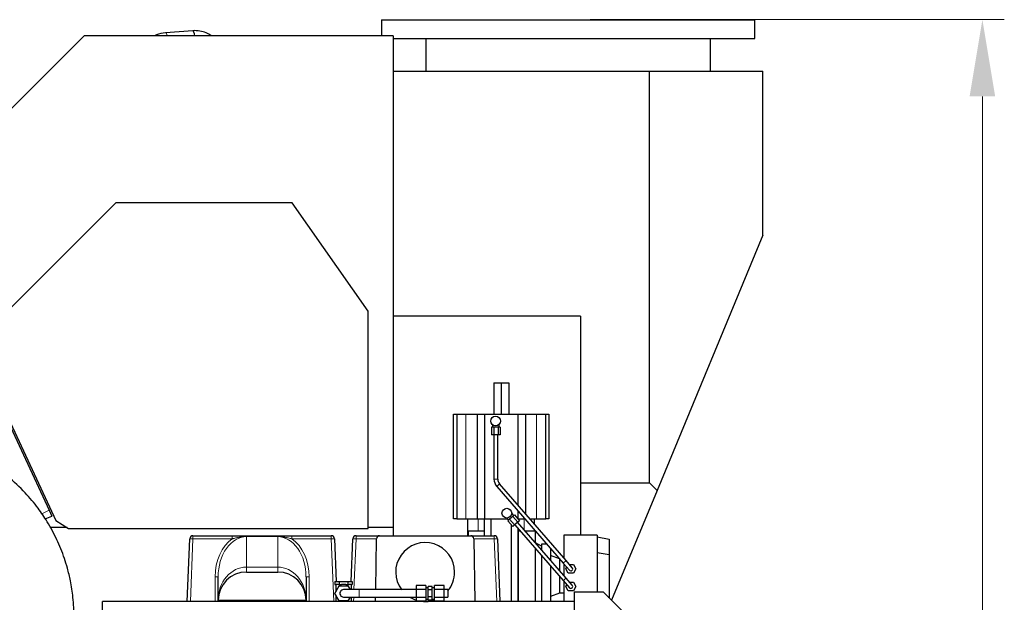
# Model space of a CAD drawing. Header units: inches. Extents: x 0 to 20790, y -12 to 14700.
# Tile 288 of 358: x 10364 to 11934, y 5948 to 6877. Entities that reach past the tile are written whole.
import ezdxf

# ---------------------------------------------------------------- set-up
doc = ezdxf.new("R2010")
doc.units = ezdxf.units.IN
doc.layers.add('1', color=7, linetype='Continuous', true_color=0xffffff)
doc.layers.add('254', color=7, linetype='Continuous', true_color=0xffffff)
doc.styles.add('latin_extended', font='simplex.shx')
doc.dimstyles.get("Standard").update_dxf_attribs({"dimtxt": 0.18, "dimasz": 0.18, "dimexe": 0.18, "dimexo": 0.0625, "dimgap": 0.09, "dimtad": 0, "dimtih": 1, "dimtoh": 1, "dimdec": 4, "dimzin": 0, "dimdsep": 46, "dimtxsty": 'Standard', "dimcen": 0.09, "dimadec": 0, "dimazin": 0, "dimtfac": 1, "dimtdec": 4, "dimtofl": 0, "dimtmove": 0, "dimatfit": 3, "dimfxl": 1, "dimtolj": 1, "dimtzin": 0, "dimarcsym": 0})

# ---------------------------------------------------------------- blocks, each defined once
blk = doc.blocks.new('_U2')
at = {"layer": '254', "color": 3, "linetype": 'Continuous', "lineweight": 13, "transparency": 16777216}
for p, q in [((11273.4, 6877.3), (11933.7, 6877.3)), ((11898.7, 6754.8), (11898.7, 4676.8)), ((9935.4, 4554.3), (11933.7, 4554.3))]:
    blk.add_line(p, q, dxfattribs=at)
at = {"layer": '254', "color": 3, "transparency": 16777216}
for points in [[(11919.1, 6754.8), (11878.3, 6754.8), (11898.7, 6877.3)], [(11878.3, 4676.8), (11919.1, 4676.8), (11898.7, 4554.3)]]:
    blk.add_solid(points, dxfattribs=at)
at = {"layer": 'Defpoints', "color": 0, "transparency": 16777216}
for p in [(11238.4, 6877.3), (9900.4, 4554.3), (11898.7, 4554.3)]:
    blk.add_point(p, dxfattribs=at)
at = {"layer": '254', "color": 2, "lineweight": 13, "transparency": 16777216, "insert": (11714.9, 5499.9), "char_height": 122.5, "attachment_point": 1, "rotation": 90, "style": 'latin_extended'}
blk.add_mtext('\\A1;2323', dxfattribs=at)

msp = doc.modelspace()

# ---------------------------------------------------------------- linework, layer by layer
at = {"layer": '1', "color": 2, "linetype": 'Continuous', "lineweight": 25}
for p, q in [((10940.894, 6877.257), (11238.394, 6877.257)), ((10940.894, 6877.257), (10940.894, 6851.757)), ((11238.394, 6877.257), (11535.894, 6877.257)), ((11535.894, 6847.257), (11535.894, 6877.257)), ((10466.627, 6851.756), (10291.263, 6676.393)), ((10959.263, 6851.756), (10466.627, 6851.756)), ((10639.962, 6859.645), (10596.667, 6856.426)), ((10959.262, 6847.257), (11238.394, 6847.257)), ((10959.263, 6851.756), (10959.263, 6067.231)), ((11011.393, 6847.257), (11011.393, 6795.257)), ((11238.394, 6847.257), (11535.894, 6847.257)), ((11465.395, 6795.257), (11465.395, 6847.257)), ((10959.268, 6795.257), (11367.779, 6795.257)), ((11367.779, 6795.257), (11548.664, 6795.257)), ((11367.779, 6138.736), (11367.779, 6795.257)), ((11548.664, 6533.614), (11548.664, 6795.257)), ((10517.298, 6585.277), (10326.294, 6394.272)), ((10798.298, 6585.277), (10517.298, 6585.277)), ((10919.294, 6412.477), (10798.298, 6585.277)), ((11548.664, 6533.614), (11380.007, 6126.441)), ((10919.294, 6065.777), (10919.294, 6412.477)), ((11257.894, 6404.378), (10959.263, 6404.378)), ((11257.894, 6404.378), (11257.894, 6055.213)), ((11119.594, 6298.256), (11131.594, 6298.256)), ((11119.594, 6298.256), (11119.594, 6248.256)), ((11131.594, 6298.256), (11143.594, 6298.256)), ((11131.594, 6298.256), (11131.594, 6248.256)), ((11143.594, 6298.256), (11143.594, 6248.256)), ((10321.97, 6285.007), (10410.733, 6094.688)), ((10326.294, 6283.272), (10421.679, 6078.719)), ((11055.594, 6248.256), (11060.594, 6248.256)), ((11055.594, 6081.256), (11055.594, 6248.256)), ((11060.594, 6248.256), (11075.094, 6248.256)), ((11060.594, 6248.256), (11060.594, 6081.256)), ((11075.094, 6248.256), (11093.094, 6248.256)), ((11093.094, 6248.256), (11105.094, 6248.256)), ((11093.094, 6248.256), (11093.094, 6081.256)), ((11105.094, 6248.256), (11158.094, 6248.256)), ((11105.094, 6248.256), (11105.094, 6081.256)), ((11158.094, 6248.256), (11170.094, 6248.256)), ((11158.094, 6248.256), (11158.094, 6103.219)), ((11170.094, 6248.256), (11188.094, 6248.256)), ((11170.094, 6248.256), (11170.094, 6089.387)), ((11188.094, 6248.256), (11202.594, 6248.256)), ((11202.594, 6248.256), (11207.594, 6248.256)), ((11202.594, 6081.256), (11202.594, 6248.256)), ((11207.594, 6248.256), (11207.594, 6081.256)), ((11128.575, 6227.259), (11128.575, 6232.212)), ((11119.61, 6227.259), (11116.146, 6227.259)), ((11116.146, 6227.259), (11116.146, 6215.259)), ((11117.575, 6231.201), (11117.575, 6227.259)), ((11126.539, 6227.259), (11119.61, 6227.259)), ((11119.61, 6227.259), (11119.61, 6215.259)), ((11130.003, 6227.259), (11126.539, 6227.259)), ((11126.539, 6227.259), (11126.539, 6215.259)), ((11130.003, 6227.259), (11130.003, 6215.259)), ((11119.61, 6215.259), (11116.146, 6215.259)), ((11126.539, 6215.259), (11119.61, 6215.259)), ((11120.075, 6215.259), (11120.075, 6144.607)), ((11126.075, 6144.607), (11126.075, 6215.259)), ((11130.003, 6215.259), (11126.539, 6215.259)), ((11257.894, 6138.736), (11367.779, 6138.736)), ((11367.779, 6138.736), (11380.007, 6126.441)), ((11124.478, 6132.812), (11230.479, 6010.623)), ((11235.011, 6014.555), (11129.01, 6136.744)), ((11380.007, 6126.441), (11307.429, 5951.223)), ((10410.733, 6094.688), (10414.96, 6085.625)), ((11158.094, 6094.063), (11158.094, 6081.256)), ((10404.799, 6080.886), (10414.96, 6085.625)), ((10421.679, 6078.719), (10441.994, 6065.777)), ((11060.594, 6081.256), (11055.594, 6081.256)), ((11060.594, 6081.256), (11075.094, 6081.256)), ((11075.094, 6081.256), (11093.094, 6081.256)), ((11078.594, 6054.254), (11078.594, 6081.256)), ((11093.094, 6081.256), (11105.094, 6081.256)), ((11105.094, 6054.254), (11105.094, 6081.256)), ((11105.094, 6081.256), (11141.603, 6081.256)), ((11115.094, 6081.256), (11115.094, 6054.254)), ((11140.605, 6082.406), (11143.473, 6079.101)), ((11145.011, 6080.435), (11142.394, 6078.165)), ((11142.394, 6078.165), (11150.258, 6069.101)), ((11150.244, 6084.975), (11145.011, 6080.435)), ((11145.011, 6080.435), (11152.874, 6071.371)), ((11151.782, 6086.309), (11148.375, 6090.237)), ((11152.861, 6087.245), (11150.244, 6084.975)), ((11150.244, 6084.975), (11158.108, 6075.911)), ((11152.861, 6087.245), (11160.724, 6078.181)), ((11158.108, 6075.911), (11152.874, 6071.371)), ((11235.011, 5986.555), (11157.757, 6075.607)), ((11158.056, 6081.256), (11158.094, 6081.256)), ((11158.094, 6081.256), (11158.094, 6081.211)), ((11158.094, 6081.256), (11169.203, 6081.256)), ((11158.094, 6075.897), (11158.094, 6075.218)), ((11160.724, 6078.181), (11158.108, 6075.911)), ((11177.146, 6081.256), (11188.094, 6081.256)), ((11184.594, 6072.671), (11184.594, 6081.256)), ((11188.094, 6081.256), (11202.594, 6081.256)), ((11207.594, 6081.256), (11202.594, 6081.256)), ((10439.715, 6067.231), (10412.766, 6067.231)), ((10441.994, 6065.777), (10919.294, 6065.777)), ((10959.263, 6067.231), (10919.287, 6067.231)), ((10959.263, 6067.231), (10959.263, 6054.256)), ((11104.259, 6061.256), (11079.094, 6061.256)), ((11079.094, 6061.256), (11079.094, 6054.255)), ((11104.259, 6061.256), (11104.259, 6054.255)), ((11148.094, 5949.259), (11148.094, 6071.594)), ((11152.874, 6071.371), (11150.258, 6069.101)), ((11153.225, 6071.675), (11230.479, 5982.623)), ((11158.094, 6066.061), (11158.094, 5949.259)), ((11162.263, 6061.256), (11158.929, 6061.256)), ((11158.929, 5949.258), (11158.929, 6061.256)), ((11185.594, 6061.256), (11170.207, 6061.256)), ((11184.594, 6061.256), (11184.594, 6063.515)), ((11185.594, 6061.256), (11185.594, 6043.517)), ((10631.126, 5949.257), (10635.199, 6049.46)), ((10640.195, 6054.257), (10702.945, 6054.257)), ((10725.938, 6054.257), (10774.85, 6054.257)), ((10797.843, 6054.257), (10860.593, 6054.257)), ((10865.589, 6049.46), (10868.362, 5981.257)), ((10892.427, 5981.257), (10895.199, 6049.46)), ((10900.195, 6054.257), (10937.813, 6054.257)), ((10931.496, 5968.256), (10932.814, 6049.338)), ((10937.813, 6054.257), (11082.975, 6054.257)), ((11082.975, 6054.257), (11120.593, 6054.257)), ((11087.974, 6049.338), (11089.601, 5949.257)), ((11125.589, 6049.46), (11129.662, 5949.257)), ((11231.594, 6055.205), (11231.594, 6018.493)), ((11284.494, 6055.205), (11231.594, 6055.205)), ((11284.494, 6055.205), (11284.494, 5964.758)), ((11284.494, 6052.205), (11303.494, 6048.855)), ((11303.494, 6048.855), (11303.494, 6023.481)), ((11185.594, 6034.36), (11185.594, 5949.258)), ((11195.594, 6037.483), (11186.05, 6042.993)), ((11195.594, 6040.483), (11195.594, 6037.483)), ((11204.575, 6040.483), (11195.594, 6040.483)), ((11195.594, 6037.483), (11195.594, 6031.99)), ((11210.094, 6034.12), (11210.094, 6015.277)), ((11195.594, 6022.834), (11195.594, 5949.257)), ((11224.594, 6017.205), (11210.094, 6022.483)), ((11224.769, 6017.205), (11224.594, 6017.205)), ((11224.594, 6017.205), (11224.594, 5998.562)), ((11244.841, 6003.225), (11235.011, 6014.555)), ((11303.494, 6023.481), (11284.494, 6026.831)), ((11303.494, 6023.481), (11303.494, 5956.485)), ((11210.094, 6006.12), (11210.094, 5949.258)), ((11230.479, 6010.623), (11240.308, 5999.293)), ((11231.594, 6009.338), (11231.594, 5990.492)), ((11234.492, 6001.259), (11236.134, 6004.104)), ((11238.533, 5994.259), (11234.492, 6001.259)), ((11240.473, 6008.259), (11246.616, 6008.259)), ((11246.616, 6008.259), (11250.657, 6001.259)), ((11250.657, 6001.259), (11246.616, 5994.259)), ((10680.394, 5951.257), (10680.394, 5988.774)), ((10725.394, 5996.257), (10775.394, 5996.257)), ((10820.394, 5988.774), (10820.394, 5951.257)), ((10866.538, 5981.257), (10873.466, 5981.257)), ((10866.538, 5981.257), (10866.538, 5976.507)), ((10873.466, 5981.257), (10887.322, 5981.257)), ((10873.466, 5981.257), (10873.466, 5976.507)), ((10887.322, 5981.257), (10894.251, 5981.257)), ((10887.322, 5981.257), (10887.322, 5976.507)), ((10894.251, 5981.257), (10894.251, 5976.507)), ((11224.594, 5989.407), (11224.594, 5962.76)), ((11230.479, 5982.623), (11240.308, 5971.293)), ((11231.594, 5981.339), (11231.594, 5949.258)), ((11244.841, 5975.225), (11235.011, 5986.555)), ((11246.616, 5994.259), (11238.533, 5994.259)), ((10866.538, 5976.507), (10868.252, 5976.507)), ((10866.538, 5962.257), (10873.466, 5974.257)), ((10867.894, 5976.507), (10867.894, 5964.605)), ((10871.752, 5976.507), (10868.252, 5976.507)), ((10871.752, 5976.507), (10873.466, 5976.507)), ((10873.466, 5976.507), (10876.894, 5976.507)), ((10873.466, 5974.257), (10887.322, 5974.257)), ((10883.894, 5976.507), (10876.894, 5976.507)), ((10883.894, 5976.507), (10887.322, 5976.507)), ((10887.322, 5976.507), (10889.036, 5976.507)), ((10887.322, 5974.257), (10890.786, 5968.257)), ((10892.536, 5976.507), (10889.036, 5976.507)), ((10892.536, 5976.507), (10894.251, 5976.507)), ((10892.894, 5968.256), (10892.894, 5976.507)), ((10995.894, 5974.955), (10995.894, 5968.604)), ((11011.394, 5974.955), (10995.894, 5974.955)), ((10995.894, 5968.604), (10995.894, 5955.903)), ((11011.394, 5968.604), (10995.894, 5968.604)), ((11011.394, 5974.955), (11011.394, 5968.604)), ((11015.394, 5971.254), (11011.394, 5971.254)), ((11011.394, 5968.604), (11011.394, 5955.903)), ((11015.394, 5967.739), (11015.394, 5973.225)), ((11021.394, 5973.225), (11015.394, 5973.225)), ((11015.394, 5956.768), (11015.394, 5967.739)), ((11021.394, 5967.739), (11015.394, 5967.739)), ((11021.394, 5967.739), (11021.394, 5973.225)), ((11025.394, 5971.254), (11021.394, 5971.254)), ((11021.394, 5956.768), (11021.394, 5967.739)), ((11025.394, 5968.604), (11025.394, 5974.955)), ((11040.894, 5974.955), (11025.394, 5974.955)), ((11025.394, 5955.903), (11025.394, 5968.604)), ((11040.894, 5968.604), (11025.394, 5968.604)), ((11040.894, 5968.604), (11040.894, 5974.955)), ((11040.894, 5955.903), (11040.894, 5968.604)), ((11046.395, 5968.254), (11046.395, 5962.254)), ((11234.492, 5973.259), (11236.134, 5976.104)), ((11238.533, 5966.259), (11234.492, 5973.259)), ((11246.616, 5966.259), (11238.533, 5966.259)), ((11240.473, 5980.259), (11246.616, 5980.259)), ((11246.616, 5980.259), (11250.657, 5973.259)), ((11250.657, 5973.259), (11246.616, 5966.259)), ((10495.26, 5919.587), (10495.778, 5949.257)), ((11247.894, 5949.257), (10495.778, 5949.257)), ((10680.394, 5949.257), (10680.394, 5951.257)), ((10820.394, 5951.257), (10820.394, 5949.257)), ((10873.466, 5950.257), (10866.538, 5962.257)), ((10867.894, 5959.907), (10867.894, 5949.257)), ((10887.322, 5950.257), (10873.466, 5950.257)), ((10890.786, 5956.257), (10887.322, 5950.257)), ((10892.894, 5949.257), (10892.894, 5956.257)), ((10931.187, 5949.257), (10931.301, 5956.257)), ((10995.894, 5955.903), (10995.894, 5949.552)), ((11011.394, 5955.903), (10995.894, 5955.903)), ((11011.394, 5949.552), (10995.894, 5949.552)), ((11011.394, 5955.903), (11011.394, 5949.552)), ((11011.394, 5953.254), (11015.394, 5953.254)), ((11015.394, 5951.282), (11015.394, 5956.768)), ((11021.394, 5956.768), (11015.394, 5956.768)), ((11021.394, 5951.282), (11015.394, 5951.282)), ((11021.394, 5951.282), (11021.394, 5956.768)), ((11021.394, 5953.254), (11025.394, 5953.254)), ((11025.394, 5949.552), (11025.394, 5955.903)), ((11040.894, 5955.903), (11025.394, 5955.903)), ((11040.894, 5949.552), (11025.394, 5949.552)), ((11040.894, 5949.552), (11040.894, 5955.903)), ((11046.395, 5962.254), (11046.395, 5956.254)), ((11224.594, 5962.76), (11210.094, 5957.483)), ((11231.594, 5962.76), (11224.594, 5962.76)), ((11247.895, 5964.756), (11293.895, 5964.756)), ((11247.895, 5964.756), (11247.895, 5796.209)), ((11324.895, 5933.756), (11293.895, 5964.756)), ((11302.365, 5956.286), (11303.494, 5956.485)), ((11303.494, 5956.485), (11303.494, 5955.157))]:
    msp.add_line(p, q, dxfattribs=at)
at = {"layer": '1', "color": 110, "linetype": 'Continuous', "lineweight": 13}
for p, q in [((10596.667, 6856.426), (10596.661, 6856.426)), ((11075.094, 6248.256), (11075.094, 6081.256)), ((11188.094, 6248.256), (11188.094, 6081.256)), ((11120.075, 6144.607), (11126.075, 6144.607)), ((11124.478, 6132.812), (11129.01, 6136.744)), ((10399.126, 6089.274), (10410.733, 6094.688)), ((11095.094, 6061.256), (11095.094, 6081.256)), ((11168.094, 6063.691), (11168.094, 6081.256)), ((10635.199, 6049.46), (10640.195, 6049.257)), ((10640.195, 6049.257), (10636.13, 5949.257)), ((10640.195, 6054.257), (10640.195, 6049.257)), ((10702.945, 6049.257), (10640.195, 6049.257)), ((10702.945, 6054.257), (10702.945, 6049.257)), ((10725.394, 6052.769), (10725.394, 6004.096)), ((10774.819, 6052.95), (10725.969, 6052.95)), ((10775.394, 6004.096), (10775.394, 6052.769)), ((10797.843, 6054.257), (10797.843, 6049.257)), ((10860.593, 6049.257), (10797.843, 6049.257)), ((10860.593, 6054.257), (10860.593, 6049.257)), ((10865.589, 6049.46), (10860.593, 6049.257)), ((10864.658, 5949.257), (10860.593, 6049.257)), ((10895.199, 6049.46), (10900.195, 6049.257)), ((10900.195, 6049.257), (10896.902, 5968.258)), ((10900.195, 6054.257), (10900.195, 6049.257)), ((10932.812, 6049.257), (10900.195, 6049.257)), ((11120.593, 6049.257), (11087.976, 6049.257)), ((11120.593, 6049.257), (11120.593, 6054.257)), ((11125.589, 6049.46), (11120.593, 6049.257)), ((11124.658, 5949.257), (11120.593, 6049.257)), ((11230.479, 6010.623), (11235.011, 6014.555)), ((10725.394, 6004.096), (10775.394, 6004.096)), ((10725.394, 6004.096), (10725.394, 5996.257)), ((10775.394, 6004.096), (10775.394, 5996.257)), ((10675.394, 5949.257), (10675.394, 5988.774)), ((10680.394, 5988.774), (10675.394, 5988.774)), ((10825.394, 5988.774), (10820.394, 5988.774)), ((10825.394, 5988.774), (10825.394, 5949.257)), ((11230.479, 5982.623), (11235.011, 5986.555)), ((10820.394, 5951.257), (10680.394, 5951.257)), ((10896.415, 5956.258), (10896.13, 5949.257))]:
    msp.add_line(p, q, dxfattribs=at)
at = {"layer": '1', "color": 2, "linetype": 'Continuous', "lineweight": 25}
for centre in [(11122.594, 6237.156), (11140.594, 6090.156)]:
    msp.add_circle(centre, 7.75, dxfattribs=at)
for centre, radius, start, end in [((11138.075, 6144.607), 18, 180, 220.942342), ((11138.075, 6144.607), 12, 180, 220.942342), ((10640.195, 6049.257), 5, 90, 177.672185), ((10860.593, 6049.257), 5, 2.327815, 90), ((10900.195, 6049.257), 5, 90, 177.672185), ((10937.813, 6049.257), 5, 90, 179.068443), ((11082.975, 6049.257), 5, 0.931557, 90), ((11120.593, 6049.257), 5, 2.327815, 90), ((11010.394, 5996.257), 47, 0, 217.108125), ((11242.574, 6001.259), 3, 220.944375, 40.93875), ((10725.394, 5951.257), 45, 90, 180), ((10775.394, 5951.257), 45, 0, 90), ((11010.394, 5996.257), 47, 319.989375, 0), ((10880.394, 5962.257), 6, 90.0225, 270.028125), ((11242.574, 5973.259), 3, 220.944375, 40.93875), ((11010.394, 5996.257), 47, 239.675625, 252.028125), ((11010.394, 5996.257), 47, 263.570625, 288.6075)]:
    msp.add_arc(centre, radius, start, end, dxfattribs=at)
msp.add_ellipse((10640.63, 6850.67), major_axis=(-0.667, 8.975), ratio=0.26671535, start_param=4.81380526, end_param=6.28308888, dxfattribs=at)
at = {"layer": '1', "color": 110, "linetype": 'Continuous', "lineweight": 13}
for centre, major_axis, ratio, start_param, end_param in [((10597.334, 6847.451), (-0.667, 8.975), 0.26671535, 5.19275988, 6.28318531), ((10725.394, 5988.774), (0, 67.689), 0.73867668, 0.46563125, 1.57079633), ((10725.394, 5988.774), (0, 63.995), 0.70317742, 0, 1.57079633), ((10775.394, 5988.774), (0, 63.995), 0.70317742, 4.71238898, 6.28318531), ((10775.394, 5988.774), (0, -67.689), 0.73867668, 1.57079633, 2.67596141), ((10725.394, 5951.257), (0, 52.84), 0.8516324, 0, 1.57079633), ((10775.394, 5951.257), (0, 52.84), 0.8516324, 4.71238898, 6.28318531), ((10905.394, 5962.257), (0, 6), 0.00001209, 3.14159265, 6.28318531)]:
    msp.add_ellipse(centre, major_axis=major_axis, ratio=ratio, start_param=start_param, end_param=end_param, dxfattribs=at)
at = {"layer": '1', "color": 2, "linetype": 'Continuous', "lineweight": 25}
for points, knots in [([(10669.02, 6851.849), (10666.59, 6853.529), (10660.874, 6856.686), (10650.978, 6859.538), (10643.729, 6859.889), (10639.955, 6859.645)], [0, 0, 0, 0, 0.29270687, 0.64229857, 1, 1, 1, 1]), ([(10596.66, 6856.425), (10591.498, 6855.98), (10585.918, 6854.652), (10580.573, 6852.333), (10579.903, 6852.024)], [0, 0, 0, 0, 0.8737872, 1, 1, 1, 1]), ([(10450.493, 5923.351), (10450.553, 5934.264), (10449.564, 5953.995), (10445.525, 5980.423), (10440.597, 6001.099), (10433.807, 6023.161), (10423.687, 6048.27), (10409.293, 6074.917), (10392.383, 6099.934), (10371.862, 6124.546), (10346.9, 6147.961), (10318.485, 6168.772), (10288.061, 6186.144), (10259.51, 6197.728), (10239.537, 6203.188), (10229.077, 6205.84), (10220.36, 6207.532), (10209.954, 6209.289), (10202.048, 6210.325), (10198.671, 6210.719)], [0, 0, 0, 0, 0.0779155, 0.14180642, 0.19150228, 0.23026694, 0.30731925, 0.38526293, 0.44705762, 0.52366258, 0.61467082, 0.69183783, 0.7758483, 0.86540844, 0.91194159, 0.92431177, 0.94280072, 0.97561838, 1, 1, 1, 1]), ([(10702.945, 6054.257), (10703.434, 6054.257), (10703.921, 6054.257), (10704.893, 6054.257), (10705.378, 6054.257), (10706.828, 6054.257), (10707.789, 6054.257), (10709.704, 6054.257), (10710.658, 6054.257), (10712.086, 6054.257), (10712.561, 6054.257), (10713.511, 6054.257), (10713.985, 6054.257), (10714.934, 6054.257), (10715.883, 6054.257), (10716.832, 6054.257), (10717.782, 6054.257), (10718.257, 6054.257), (10719.209, 6054.257), (10719.686, 6054.257), (10720.64, 6054.257), (10721.118, 6054.257), (10722.076, 6054.257), (10722.556, 6054.257), (10723.518, 6054.257), (10724, 6054.257), (10724.967, 6054.257), (10725.452, 6054.257), (10725.938, 6054.257)], [0, 0, 0, 0, 0.0625, 0.0625, 0.125, 0.125, 0.25, 0.25, 0.375, 0.375, 0.4375, 0.4375, 0.5, 0.5, 0.5625, 0.625, 0.625, 0.6875, 0.6875, 0.75, 0.75, 0.8125, 0.8125, 0.875, 0.875, 0.9375, 0.9375, 1, 1, 1, 1]), ([(10725.795, 6052.858), (10725.728, 6052.844), (10725.628, 6052.822), (10725.511, 6052.796), (10725.461, 6052.784), (10725.427, 6052.777), (10725.411, 6052.773), (10725.394, 6052.769)], [0, 0, 0, 0, 0.5, 0.75, 0.875, 0.875, 1, 1, 1, 1]), ([(10725.969, 6052.95), (10725.969, 6052.947), (10725.969, 6052.943), (10725.967, 6052.937), (10725.965, 6052.934), (10725.961, 6052.928), (10725.958, 6052.925), (10725.953, 6052.919), (10725.95, 6052.917), (10725.94, 6052.909), (10725.933, 6052.905), (10725.918, 6052.897), (10725.909, 6052.893), (10725.885, 6052.883), (10725.867, 6052.877), (10725.832, 6052.867), (10725.814, 6052.862), (10725.795, 6052.858)], [0, 0, 0, 0, 0.0625, 0.0625, 0.125, 0.125, 0.1875, 0.1875, 0.25, 0.25, 0.375, 0.375, 0.5, 0.5, 0.75, 0.75, 1, 1, 1, 1]), ([(10725.969, 6052.95), (10725.968, 6053.055), (10725.967, 6053.154), (10725.965, 6053.339), (10725.963, 6053.512), (10725.96, 6053.661), (10725.958, 6053.799), (10725.956, 6053.861), (10725.955, 6053.931), (10725.954, 6053.945), (10725.954, 6053.972), (10725.953, 6054.01), (10725.952, 6054.044), (10725.95, 6054.108), (10725.947, 6054.178), (10725.944, 6054.221), (10725.942, 6054.242), (10725.941, 6054.25), (10725.94, 6054.254), (10725.939, 6054.256), (10725.939, 6054.256), (10725.939, 6054.256), (10725.939, 6054.256), (10725.938, 6054.257)], [0, 0, 0, 0, 0.12506055, 0.12506055, 0.25012109, 0.37518164, 0.37518164, 0.50024219, 0.50024219, 0.53150733, 0.53150733, 0.56277246, 0.62530274, 0.62530274, 0.75036328, 0.87542383, 0.87542383, 0.9379541, 0.96921924, 0.96921924, 0.98485181, 0.98485181, 1, 1, 1, 1]), ([(10774.819, 6052.95), (10774.82, 6053.055), (10774.821, 6053.153), (10774.823, 6053.339), (10774.826, 6053.512), (10774.828, 6053.662), (10774.83, 6053.765), (10774.831, 6053.798), (10774.832, 6053.845), (10774.832, 6053.86), (10774.832, 6053.89), (10774.833, 6053.905), (10774.834, 6053.974), (10774.837, 6054.072), (10774.841, 6054.178), (10774.844, 6054.221), (10774.846, 6054.242), (10774.847, 6054.248), (10774.848, 6054.253), (10774.849, 6054.254), (10774.849, 6054.256), (10774.849, 6054.256), (10774.85, 6054.256), (10774.85, 6054.256), (10774.85, 6054.257)], [0, 0, 0, 0, 0.12505606, 0.12505606, 0.25011213, 0.37516819, 0.37516819, 0.43769623, 0.43769623, 0.46896024, 0.46896024, 0.50022426, 0.50022426, 0.62528032, 0.75033639, 0.87539245, 0.87539245, 0.93792049, 0.93792049, 0.9691845, 0.9691845, 0.98481651, 0.98481651, 1, 1, 1, 1]), ([(10774.993, 6052.858), (10774.974, 6052.862), (10774.956, 6052.867), (10774.921, 6052.877), (10774.903, 6052.883), (10774.878, 6052.893), (10774.87, 6052.897), (10774.855, 6052.905), (10774.848, 6052.91), (10774.835, 6052.919), (10774.829, 6052.925), (10774.823, 6052.934), (10774.822, 6052.937), (10774.819, 6052.943), (10774.819, 6052.947), (10774.819, 6052.95)], [0, 0, 0, 0, 0.25, 0.25, 0.5, 0.5, 0.625, 0.625, 0.75, 0.75, 0.875, 0.875, 0.9375, 0.9375, 1, 1, 1, 1]), ([(10774.85, 6054.257), (10775.335, 6054.257), (10775.82, 6054.257), (10776.786, 6054.257), (10777.268, 6054.257), (10778.23, 6054.257), (10778.709, 6054.257), (10779.667, 6054.257), (10780.145, 6054.257), (10781.1, 6054.257), (10781.577, 6054.257), (10782.529, 6054.257), (10783.005, 6054.257), (10783.955, 6054.257), (10784.904, 6054.257), (10785.852, 6054.257), (10786.801, 6054.257), (10787.276, 6054.257), (10788.226, 6054.257), (10788.701, 6054.257), (10790.128, 6054.257), (10791.082, 6054.257), (10792.998, 6054.257), (10793.959, 6054.257), (10795.41, 6054.257), (10795.894, 6054.257), (10796.866, 6054.257), (10797.354, 6054.257), (10797.843, 6054.257)], [0, 0, 0, 0, 0.0625, 0.0625, 0.125, 0.125, 0.1875, 0.1875, 0.25, 0.25, 0.3125, 0.3125, 0.375, 0.375, 0.4375, 0.5, 0.5, 0.5625, 0.5625, 0.625, 0.625, 0.75, 0.75, 0.875, 0.875, 0.9375, 0.9375, 1, 1, 1, 1]), ([(10774.993, 6052.858), (10775.06, 6052.844), (10775.16, 6052.822), (10775.277, 6052.795), (10775.328, 6052.784), (10775.361, 6052.777), (10775.378, 6052.773), (10775.394, 6052.769)], [0, 0, 0, 0, 0.5, 0.75, 0.875, 0.875, 1, 1, 1, 1]), ([(10905.394, 5968.257), (10901.961, 5968.257), (10895.646, 5968.257), (10887.246, 5968.257), (10881.669, 5968.257), (10880.438, 5968.257), (10880.394, 5968.257)], [0, 0, 0, 0, 0.24999002, 0.50000203, 0.7500129, 1, 1, 1, 1]), ([(10880.394, 5956.257), (10880.438, 5956.257), (10881.669, 5956.257), (10887.246, 5956.257), (10895.646, 5956.257), (10901.961, 5956.257), (10905.394, 5956.257)], [0, 0, 0, 0, 0.24999016, 0.50000219, 0.75001299, 1, 1, 1, 1])]:
    msp.add_open_spline(points, degree=3, knots=knots, dxfattribs=at)
at = {"layer": '1', "color": 110, "linetype": 'Continuous', "lineweight": 13}
for points, knots in [([(10725.795, 6052.858), (10725.309, 6052.862), (10724.824, 6052.859), (10723.853, 6052.842), (10723.369, 6052.828), (10722.401, 6052.787), (10721.918, 6052.761), (10720.953, 6052.699), (10720.471, 6052.662), (10719.508, 6052.577), (10719.026, 6052.529), (10718.065, 6052.423), (10717.585, 6052.364), (10716.146, 6052.174), (10715.191, 6052.029), (10713.29, 6051.703), (10712.343, 6051.523), (10710.454, 6051.134), (10709.513, 6050.925), (10707.633, 6050.484), (10706.695, 6050.251), (10705.288, 6049.888), (10704.82, 6049.765), (10703.882, 6049.514), (10703.414, 6049.386), (10702.945, 6049.257)], [0, 0, 0, 0, 0.0625, 0.0625, 0.125, 0.125, 0.1875, 0.1875, 0.25, 0.25, 0.3125, 0.3125, 0.375, 0.375, 0.5, 0.5, 0.625, 0.625, 0.75, 0.75, 0.875, 0.875, 0.9375, 0.9375, 1, 1, 1, 1]), ([(10797.843, 6049.257), (10797.375, 6049.386), (10796.906, 6049.514), (10795.969, 6049.765), (10795.5, 6049.888), (10794.094, 6050.251), (10793.156, 6050.484), (10791.276, 6050.925), (10790.335, 6051.134), (10788.447, 6051.522), (10787.501, 6051.702), (10785.6, 6052.028), (10784.646, 6052.174), (10783.448, 6052.332), (10783.208, 6052.362), (10782.727, 6052.421), (10782.487, 6052.449), (10781.765, 6052.528), (10781.283, 6052.576), (10780.319, 6052.661), (10779.837, 6052.698), (10778.871, 6052.761), (10778.388, 6052.787), (10777.42, 6052.828), (10776.935, 6052.842), (10775.965, 6052.859), (10775.479, 6052.862), (10774.993, 6052.858)], [0, 0, 0, 0, 0.0625, 0.0625, 0.125, 0.125, 0.25, 0.25, 0.375, 0.375, 0.5, 0.5, 0.625, 0.625, 0.65625, 0.65625, 0.6875, 0.6875, 0.75, 0.75, 0.8125, 0.8125, 0.875, 0.875, 0.9375, 0.9375, 1, 1, 1, 1])]:
    msp.add_open_spline(points, degree=3, knots=knots, dxfattribs=at)
at = {"layer": '1', "color": 2, "linetype": 'Continuous', "lineweight": 25}
for points in [[(10995.894, 5968.255), (10905.394, 5968.257)], [(11046.395, 5968.254), (11040.894, 5968.254)], [(10905.394, 5956.257), (10995.894, 5956.255)], [(11040.894, 5956.254), (11046.395, 5956.254)]]:
    msp.add_open_spline(points, degree=1, dxfattribs=at)

# ---------------------------------------------------------------- dimensions: what is measured, and where the dimension line sits
at = {"layer": '254', "color": 2, "linetype": 'Continuous', "lineweight": 13}
dim = msp.add_linear_dim(base=(11898.668, 4554.257), p1=(11238.394, 6877.257), p2=(9900.394, 4554.257), angle=90, dimstyle='Standard', override={"dimscale": 35, "dimtxt": 3.5, "dimasz": 3.5, "dimexe": 1, "dimexo": 1, "dimgap": 1.75, "dimtad": 1, "dimtih": 0, "dimtoh": 0, "dimdec": 2, "dimlfac": 1, "dimzin": 8, "dimdsep": 46, "dimlunit": 2, "dimtxsty": 'latin_extended', "dimsah": 1, "dimse1": 0, "dimse2": 0, "dimsd1": 0, "dimsd2": 0, "dimclrd": 3, "dimclre": 3, "dimclrt": 2, "dimtol": 0, "dimtm": -0.1, "dimtfac": 0.714286, "dimtdec": 3, "dimtofl": 1, "dimtmove": 0, "dimtzin": 8, "dimlwd": 13, "dimlwe": 13}, dxfattribs=at)
dim.commit()
dim.dimension.update_dxf_attribs({"geometry": '_U2', "text_midpoint": (11898.668, 5715.757), "dimtype": 160})

doc.saveas('drawing.dxf')
